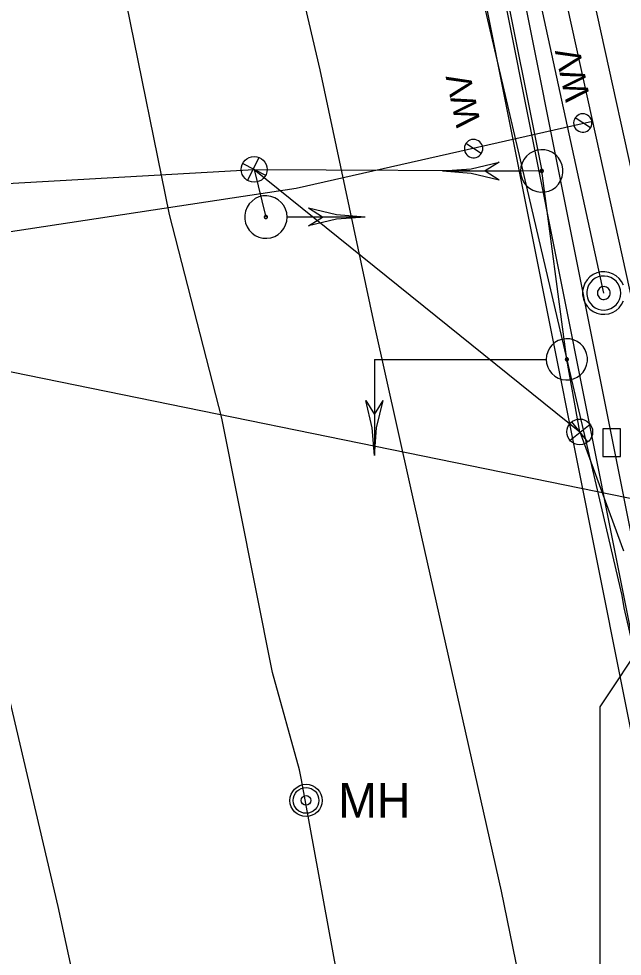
# Model space of a CAD drawing. Extents: x 596028 to 606371, y 330010 to 403088.
# Drawn here: x 604712 to 604805.8, y 339334.6 to 339480.1 of the extents above; entities that cross this region are included whole.
import ezdxf

# ---------------------------------------------------------------- set-up
doc = ezdxf.new("R2010")
doc.units = 0
for name, color, linetype in [('Default', 7, 'Continuous'), ('E_SIG', 7, 'Continuous'), ('E_SIG_Conduit', 7, 'Continuous'), ('E_UTL_E', 7, 'Continuous'), ('E_UTL_E_UG', 7, 'Continuous'), ('E_UTL_FO_MH', 7, 'Continuous'), ('E_UTL_FO_UG', 7, 'Continuous'), ('E_UTL_G_UG', 7, 'Continuous'), ('E_UTL_Overhead', 7, 'Continuous'), ('E_UTL_SAN_MH', 7, 'Continuous'), ('E_UTL_SAN_UG', 7, 'Continuous'), ('E_UTL_SAN_UG_MMSD', 7, 'Continuous'), ('E_UTL_SAN_UG_OUTER_LIMITS', 7, 'Continuous'), ('E_UTL_T_UG', 7, 'Continuous'), ('E_UTL_W', 7, 'Continuous'), ('E_UTL_W_UG', 7, 'Continuous')]:
    doc.layers.add(name, color=color, linetype=linetype)

# ---------------------------------------------------------------- blocks, each defined once
blk = doc.blocks.new('_U330')
at = {"layer": 'E_SIG'}
for p, q in [((0, 6.1), (0, -6.1)), ((-6.09, 0.4), (6.1, 0.4))]:
    blk.add_line(p, q, dxfattribs=at)
blk.add_circle((0, 0.01), 6.1, dxfattribs=at)
blk = doc.blocks.new('_U331')
at = {"layer": 'E_SIG'}
for p, q in [((0, 6.1), (0, -6.1)), ((-6.09, 0.4), (6.1, 0.4))]:
    blk.add_line(p, q, dxfattribs=at)
blk.add_circle((0, 0.01), 6.1, dxfattribs=at)
blk = doc.blocks.new('MH')
at = {"layer": 'Default'}
for radius in [15.24, 12.19, 4.57]:
    blk.add_circle((0, 0), radius, dxfattribs=at)
blk.add_text('MH', height=32.918, dxfattribs=at).set_placement((30.48, -16.46))

msp = doc.modelspace()

# ---------------------------------------------------------------- linework, layer by layer
at = {"layer": 'E_SIG'}
for points in [[(604789.97, 339456.48), (604790.03, 339455.86), (604790.21, 339455.26), (604790.49, 339454.7), (604790.88, 339454.2), (604791.36, 339453.79), (604791.9, 339453.48), (604792.49, 339453.27), (604793.11, 339453.19), (604793.74, 339453.22), (604794.35, 339453.36), (604794.92, 339453.62), (604795.43, 339453.99), (604795.86, 339454.44), (604796.2, 339454.97), (604796.44, 339455.55), (604796.55, 339456.17), (604796.55, 339456.8), (604796.44, 339457.41), (604796.2, 339457.99), (604795.86, 339458.52), (604795.43, 339458.98), (604794.92, 339459.34), (604794.35, 339459.6), (604793.74, 339459.75), (604793.11, 339459.78), (604792.49, 339459.69), (604791.9, 339459.48), (604791.36, 339459.17), (604790.88, 339458.76), (604790.49, 339458.27), (604790.21, 339457.71), (604790.03, 339457.11), (604789.97, 339456.48)], [(604777.87, 339456.48), (604782.32, 339456.83), (604786.67, 339457.86)], [(604786.67, 339457.85), (604784.47, 339456.48)], [(604748.6, 339456.73), (604750.42, 339449.33)], [(604777.87, 339456.48), (604789.91, 339456.48)], [(604777.87, 339456.48), (604782.32, 339456.14), (604786.67, 339455.11)], [(604784.47, 339456.48), (604786.67, 339455.11)], [(604793.02, 339456.48), (604793.02, 339456.43), (604793.04, 339456.39), (604793.06, 339456.35), (604793.09, 339456.31), (604793.12, 339456.28), (604793.16, 339456.25), (604793.21, 339456.24), (604793.26, 339456.23), (604793.31, 339456.23), (604793.35, 339456.24), (604793.4, 339456.26), (604793.43, 339456.29), (604793.47, 339456.33), (604793.49, 339456.37), (604793.51, 339456.41), (604793.52, 339456.46), (604793.52, 339456.51), (604793.51, 339456.55), (604793.49, 339456.6), (604793.47, 339456.64), (604793.43, 339456.67), (604793.4, 339456.7), (604793.35, 339456.72), (604793.31, 339456.73), (604793.26, 339456.73), (604793.21, 339456.73), (604793.16, 339456.71), (604793.12, 339456.69), (604793.09, 339456.66), (604793.06, 339456.62), (604793.04, 339456.58), (604793.02, 339456.53), (604793.02, 339456.48)], [(604753.72, 339449.33), (604753.66, 339449.96), (604753.48, 339450.56), (604753.2, 339451.11), (604752.81, 339451.61), (604752.34, 339452.02), (604751.79, 339452.33), (604751.2, 339452.54), (604750.58, 339452.63), (604749.95, 339452.6), (604749.34, 339452.45), (604748.77, 339452.19), (604748.26, 339451.82), (604747.83, 339451.37), (604747.49, 339450.84), (604747.25, 339450.26), (604747.14, 339449.64), (604747.14, 339449.02), (604747.25, 339448.4), (604747.49, 339447.82), (604747.83, 339447.29), (604748.26, 339446.84), (604748.77, 339446.47), (604749.34, 339446.21), (604749.95, 339446.06), (604750.58, 339446.03), (604751.2, 339446.12), (604751.79, 339446.33), (604752.34, 339446.64), (604752.81, 339447.05), (604753.2, 339447.55), (604753.48, 339448.1), (604753.66, 339448.71), (604753.72, 339449.33)], [(604765.82, 339449.33), (604761.37, 339449.68), (604757.02, 339450.71)], [(604759.22, 339449.33), (604757.02, 339450.71)], [(604750.67, 339449.33), (604750.67, 339449.38), (604750.66, 339449.42), (604750.63, 339449.47), (604750.6, 339449.5), (604750.57, 339449.54), (604750.53, 339449.56), (604750.48, 339449.58), (604750.43, 339449.58), (604750.39, 339449.58), (604750.34, 339449.57), (604750.3, 339449.55), (604750.26, 339449.52), (604750.22, 339449.49), (604750.2, 339449.45), (604750.18, 339449.4), (604750.17, 339449.35), (604750.17, 339449.31), (604750.18, 339449.26), (604750.2, 339449.21), (604750.22, 339449.17), (604750.26, 339449.14), (604750.3, 339449.11), (604750.34, 339449.09), (604750.39, 339449.08), (604750.43, 339449.08), (604750.48, 339449.09), (604750.53, 339449.1), (604750.57, 339449.13), (604750.6, 339449.16), (604750.63, 339449.19), (604750.66, 339449.24), (604750.67, 339449.28), (604750.67, 339449.33)], [(604765.82, 339449.33), (604753.78, 339449.33)], [(604765.82, 339449.33), (604761.37, 339448.98), (604757.02, 339447.96)], [(604757.02, 339447.96), (604759.22, 339449.33)], [(604793.97, 339427.23), (604794.02, 339426.62), (604794.2, 339426.04), (604794.48, 339425.5), (604794.85, 339425.02), (604795.31, 339424.62), (604795.84, 339424.32), (604796.41, 339424.12), (604797.02, 339424.03), (604797.63, 339424.06), (604798.22, 339424.2), (604798.77, 339424.46), (604799.27, 339424.81), (604799.69, 339425.25), (604800.02, 339425.76), (604800.24, 339426.33), (604800.36, 339426.93), (604800.36, 339427.54), (604800.24, 339428.13), (604800.02, 339428.7), (604799.69, 339429.21), (604799.27, 339429.65), (604798.77, 339430), (604798.22, 339430.26), (604797.63, 339430.4), (604797.02, 339430.43), (604796.41, 339430.34), (604795.84, 339430.14), (604795.31, 339429.84), (604794.85, 339429.44), (604794.48, 339428.96), (604794.2, 339428.42), (604794.02, 339427.84), (604793.97, 339427.23)], [(604767.28, 339427.23), (604793.91, 339427.23)], [(604767.28, 339427.23), (604767.28, 339412.28)], [(604774.75, 339427.23), (604774.75, 339427.23)], [(604796.92, 339427.23), (604796.93, 339427.18), (604796.94, 339427.14), (604796.96, 339427.1), (604796.99, 339427.06), (604797.03, 339427.03), (604797.07, 339427.01), (604797.11, 339426.99), (604797.16, 339426.99), (604797.2, 339426.99), (604797.25, 339427), (604797.29, 339427.02), (604797.33, 339427.05), (604797.36, 339427.08), (604797.39, 339427.12), (604797.4, 339427.16), (604797.41, 339427.21), (604797.41, 339427.25), (604797.4, 339427.3), (604797.39, 339427.34), (604797.36, 339427.38), (604797.33, 339427.42), (604797.29, 339427.44), (604797.25, 339427.46), (604797.2, 339427.47), (604797.16, 339427.48), (604797.11, 339427.47), (604797.07, 339427.45), (604797.03, 339427.43), (604796.99, 339427.4), (604796.96, 339427.36), (604796.94, 339427.32), (604796.93, 339427.28), (604796.92, 339427.23)], [(604799.17, 339415.97), (604797.17, 339427.23)], [(604767.28, 339412.28), (604766.94, 339416.61), (604765.94, 339420.82)], [(604765.94, 339420.82), (604767.28, 339418.69)], [(604767.28, 339412.28), (604767.61, 339416.61), (604768.61, 339420.82)], [(604767.28, 339418.69), (604768.61, 339420.82)]]:
    msp.add_lwpolyline(points, dxfattribs=at)
at = {"layer": 'E_SIG_Conduit'}
msp.add_line((604797.17, 339427.23), (604793.27, 339456.48), dxfattribs=at)
for points in [[(604685.54, 339453.14), (604748.6, 339456.73)], [(604748.6, 339456.73), (604799.17, 339415.97)], [(604799.17, 339415.97), (604805.96, 339397.51)]]:
    msp.add_lwpolyline(points, dxfattribs=at)
at = {"layer": 'E_UTL_E_UG'}
msp.add_lwpolyline([(604784.34, 339222.62), (604775.95, 339262.38), (604768.41, 339297.38), (604762.12, 339328.3), (604755.94, 339361.93), (604755.64, 339363.5), (604751.45, 339378.59), (604743.59, 339418.09), (604735.46, 339449.75), (604728.77, 339482.52), (604722.85, 339509.42)], dxfattribs=at)
at = {"layer": 'E_UTL_FO_MH'}
msp.add_lwpolyline([(604805.48, 339412.14), (604805.48, 339416.47), (604802.73, 339416.47), (604802.73, 339412.14)], close=True, dxfattribs=at)
at = {"layer": 'E_UTL_FO_UG'}
for points in [[(604780.2, 339521.92), (604793.27, 339456.48)], [(604685.54, 339453.14), (604748.6, 339456.73), (604793.27, 339456.48)], [(604793.27, 339456.48), (604793.27, 339456.48)]]:
    msp.add_lwpolyline(points, dxfattribs=at)
at = {"layer": 'E_UTL_G_UG'}
for points in [[(604814.85, 339218.78), (604810.09, 339242.37), (604799.43, 339289.54), (604793.26, 339314.06), (604787.02, 339344.67), (604774.66, 339399.62), (604767.29, 339432.61), (604758.85, 339472.19), (604751.42, 339503.86)], [(604742.35, 339228.68), (604740.05, 339238.17), (604732.17, 339281.15), (604723.13, 339319.31), (604718.15, 339342.27), (604709.95, 339377.23), (604705.89, 339396.14), (604699.95, 339418.23), (604694.75, 339444.39), (604689.12, 339468.85), (604685.03, 339486.7), (604684.68, 339487.29), (604678.37, 339490.44), (604676.2, 339500.02)]]:
    msp.add_lwpolyline(points, dxfattribs=at)
at = {"layer": 'E_UTL_Overhead'}
msp.add_line((604818.92, 339403.26), (604792.43, 339523.66), dxfattribs=at)
msp.add_lwpolyline([(604487.17, 339458.6), (604640.66, 339429.67), (604683.98, 339430.78), (604818.92, 339403.26), (604974.13, 339363.63), (605153.06, 339361.47)], dxfattribs=at)
at = {"layer": 'E_UTL_SAN_MH'}
for points in [[(604805.96, 339438.76), (604805.67, 339439.32), (604805.29, 339439.81), (604804.81, 339440.22), (604804.27, 339440.53), (604803.68, 339440.74), (604803.05, 339440.83), (604802.43, 339440.8), (604801.82, 339440.65), (604801.25, 339440.39), (604800.74, 339440.03), (604800.3, 339439.57), (604799.96, 339439.04), (604799.73, 339438.46), (604799.61, 339437.85), (604799.61, 339437.22), (604799.73, 339436.6), (604799.96, 339436.02), (604800.3, 339435.49), (604800.74, 339435.04), (604801.25, 339434.67), (604801.82, 339434.41), (604802.43, 339434.27), (604803.05, 339434.24), (604803.68, 339434.32), (604804.27, 339434.53), (604804.81, 339434.84), (604805.29, 339435.25), (604805.67, 339435.75), (604805.96, 339436.31)], [(604805.54, 339437.53), (604805.49, 339438.03), (604805.35, 339438.51), (604805.12, 339438.96), (604804.81, 339439.35), (604804.43, 339439.68), (604803.99, 339439.93), (604803.52, 339440.1), (604803.02, 339440.17), (604802.52, 339440.14), (604802.03, 339440.03), (604801.58, 339439.82), (604801.17, 339439.53), (604800.82, 339439.16), (604800.55, 339438.74), (604800.36, 339438.28), (604800.27, 339437.78), (604800.27, 339437.28), (604800.36, 339436.79), (604800.55, 339436.32), (604800.82, 339435.9), (604801.17, 339435.54), (604801.58, 339435.25), (604802.03, 339435.04), (604802.52, 339434.92), (604803.02, 339434.89), (604803.52, 339434.97), (604803.99, 339435.13), (604804.43, 339435.38), (604804.81, 339435.71), (604805.12, 339436.1), (604805.35, 339436.55), (604805.49, 339437.03), (604805.54, 339437.53)], [(604803.89, 339437.53), (604803.87, 339437.72), (604803.82, 339437.9), (604803.73, 339438.07), (604803.61, 339438.22), (604803.47, 339438.34), (604803.31, 339438.43), (604803.13, 339438.49), (604802.94, 339438.52), (604802.76, 339438.51), (604802.57, 339438.47), (604802.4, 339438.39), (604802.25, 339438.28), (604802.12, 339438.14), (604802.02, 339437.99), (604801.95, 339437.81), (604801.91, 339437.63), (604801.91, 339437.44), (604801.95, 339437.25), (604802.02, 339437.08), (604802.12, 339436.92), (604802.25, 339436.78), (604802.4, 339436.67), (604802.57, 339436.6), (604802.76, 339436.55), (604802.94, 339436.54), (604803.13, 339436.57), (604803.31, 339436.63), (604803.47, 339436.73), (604803.61, 339436.85), (604803.73, 339437), (604803.82, 339437.16), (604803.87, 339437.34), (604803.89, 339437.53)]]:
    msp.add_lwpolyline(points, dxfattribs=at)
at = {"layer": 'E_UTL_SAN_UG'}
msp.add_line((604802.9, 339437.53), (604748.39, 339688.17), dxfattribs=at)
at = {"layer": 'E_UTL_SAN_UG_MMSD'}
msp.add_line((604854.51, 339147.21), (604642.2, 340212.1), dxfattribs=at)
at = {"layer": 'E_UTL_SAN_UG_OUTER_LIMITS'}
for p, q in [((604857.47, 339147.72), (604645.14, 340212.68)), ((604851.55, 339146.7), (604639.25, 340211.51))]:
    msp.add_line(p, q, dxfattribs=at)
at = {"layer": 'E_UTL_T_UG'}
msp.add_lwpolyline([(604802.34, 339330.16), (604802.34, 339373.3), (604816.55, 339394.62)], dxfattribs=at)
at = {"layer": 'E_UTL_W'}
for points in [[(604799.34, 339465.33), (604799.08, 339465.25), (604798.85, 339465.12), (604798.64, 339464.95), (604798.46, 339464.74), (604798.33, 339464.5), (604798.25, 339464.25), (604798.21, 339463.98), (604798.23, 339463.71), (604798.3, 339463.45), (604798.42, 339463.2), (604798.58, 339462.98), (604798.78, 339462.8), (604799.01, 339462.66), (604799.26, 339462.56), (604799.53, 339462.51), (604799.8, 339462.52), (604800.07, 339462.58), (604800.32, 339462.68), (604800.54, 339462.83), (604800.73, 339463.02), (604800.89, 339463.25), (604801, 339463.5), (604801.05, 339463.76), (604801.06, 339464.03), (604801.02, 339464.3), (604800.93, 339464.55), (604800.79, 339464.79), (604800.6, 339464.99), (604800.39, 339465.15), (604800.14, 339465.27), (604799.88, 339465.34), (604799.61, 339465.36), (604799.34, 339465.33)], [(604800.84, 339463.16), (604798.44, 339464.71)], [(604782.37, 339461.35), (604782.12, 339461.26), (604781.88, 339461.14), (604781.67, 339460.96), (604781.49, 339460.76), (604781.36, 339460.52), (604781.28, 339460.26), (604781.25, 339459.99), (604781.26, 339459.72), (604781.33, 339459.46), (604781.45, 339459.22), (604781.61, 339459), (604781.81, 339458.81), (604782.04, 339458.67), (604782.29, 339458.58), (604782.56, 339458.53), (604782.83, 339458.53), (604783.1, 339458.59), (604783.35, 339458.7), (604783.57, 339458.85), (604783.77, 339459.04), (604783.92, 339459.26), (604784.03, 339459.51), (604784.09, 339459.77), (604784.09, 339460.05), (604784.05, 339460.31), (604783.96, 339460.57), (604783.82, 339460.8), (604783.64, 339461), (604783.42, 339461.16), (604783.18, 339461.28), (604782.91, 339461.36), (604782.64, 339461.38), (604782.37, 339461.35)], [(604783.87, 339459.17), (604781.48, 339460.73)]]:
    msp.add_lwpolyline(points, dxfattribs=at)
at = {"layer": 'E_UTL_W_UG'}
for points in [[(604799.27, 339472.85), (604724.3, 339813.08)], [(604805.77, 339390.57), (604775.12, 339521.94), (604713.1, 339806.92)], [(604805.77, 339390.57), (604775.12, 339521.94), (604713.1, 339806.92)], [(604834.02, 339335.63), (604819.48, 339381.14), (604799.27, 339472.85)], [(604673.41, 339461.4), (604686.54, 339443.41), (604745.2, 339452.3), (604755.11, 339453.8), (604801.17, 339464.21)], [(604818.13, 339336.9), (604806.06, 339388.65), (604805.77, 339390.57)]]:
    msp.add_lwpolyline(points, dxfattribs=at)

# ---------------------------------------------------------------- block references
at = {"layer": 'E_SIG_Conduit', "xscale": 0.32808333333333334}
for name, p, yscale, rotation in [('_U331', (604748.6, 339456.73), 0.3280833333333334, 62.91979054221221), ('_U330', (604799.17, 339415.97), 0.32808333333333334, -141.2392746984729)]:
    msp.add_blockref(name, p, dxfattribs=dict(at, yscale=yscale, rotation=rotation))
at = {"layer": 'E_UTL_E', "xscale": 0.16404166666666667, "yscale": 0.16404166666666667}
msp.add_blockref('MH', (604756.65, 339358.75), dxfattribs=at)

# ---------------------------------------------------------------- texts
at = {"layer": 'E_UTL_W'}
for p in [(604800.78, 339467.82), (604783.81, 339463.84)]:
    msp.add_text('WV', height=3.85, rotation=101.9808, dxfattribs=at).set_placement(p)

doc.saveas('drawing.dxf')
